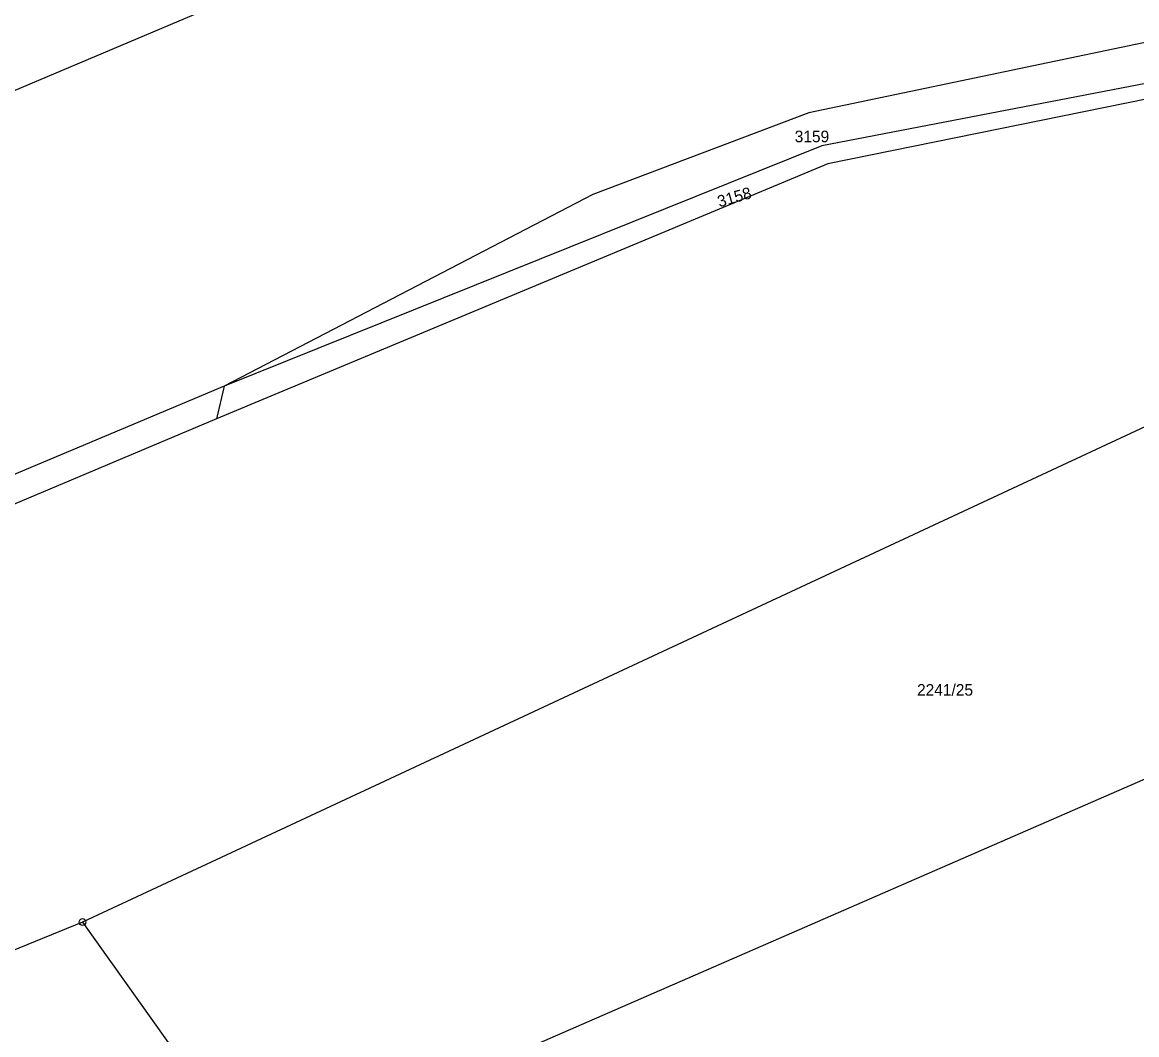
# Model space of a CAD drawing. Extents: x -504988 to -494607, y -1123820 to -1114018.
# Drawn here: x -498628 to -498464.5, y -1118938 to -1118789.5 of the extents above; entities that cross this region are included whole.
import ezdxf

# ---------------------------------------------------------------- set-up
doc = ezdxf.new("R2010")
doc.units = 0
for name, color, linetype in [('Hranice parcel', 7, 'Continuous'), ('Parcelní čísla', 7, 'Continuous'), ('Značky bodu BP', 7, 'Continuous')]:
    doc.layers.add(name, color=color, linetype=linetype)

msp = doc.modelspace()

# ---------------------------------------------------------------- linework, layer by layer
at = {"layer": 'Hranice parcel'}
for p, q in [((-498545.34, -1118764.01), (-498655.55, -1118810.65)), ((-498598.41, -1118842.83), (-498599.54, -1118847.66)), ((-498619.17, -1118921.49), (-498593.66, -1118957.3))]:
    msp.add_line(p, q, dxfattribs=at)
for points in [[(-498510.35, -1118749.2), (-498453.05, -1118790.25), (-498512.66, -1118802.76), (-498544.34, -1118814.73), (-498598.41, -1118842.83)], [(-498448.75, -1118795.66), (-498510.74, -1118807.57), (-498598.41, -1118842.83)], [(-498447.28, -1118797.51), (-498509.83, -1118810.24), (-498599.54, -1118847.66)], [(-498434.43, -1118835.33), (-498526.8, -1118878.41), (-498619.17, -1118921.49)], [(-498598.41, -1118842.83), (-498775.45, -1118917.37), (-498952.49, -1118991.91)], [(-498593.66, -1118957.3), (-498430.9, -1118886.34), (-498340.33, -1118845.52)], [(-498599.54, -1118847.66), (-498776.04, -1118922.12), (-498952.54, -1118996.58)], [(-498619.17, -1118921.49), (-498785.58, -1118989.5), (-498951.98, -1119057.51)]]:
    msp.add_lwpolyline(points, dxfattribs=at)
at = {"layer": 'Značky bodu BP'}
for radius in [0.5, 0.0303]:
    msp.add_circle((-498619.17, -1118921.49), radius, dxfattribs=at)

# ---------------------------------------------------------------- texts
at = {"layer": 'Parcelní čísla'}
for s, p in [('3159', (-498514.71, -1118807.06)), ('2241/25', (-498496.77, -1118888.27))]:
    msp.add_text(s, height=1.7, dxfattribs=at).set_placement(p)
msp.add_text('3158', height=1.7, rotation=16, dxfattribs=at).set_placement((-498525.76, -1118816.62))

doc.saveas('drawing.dxf')
